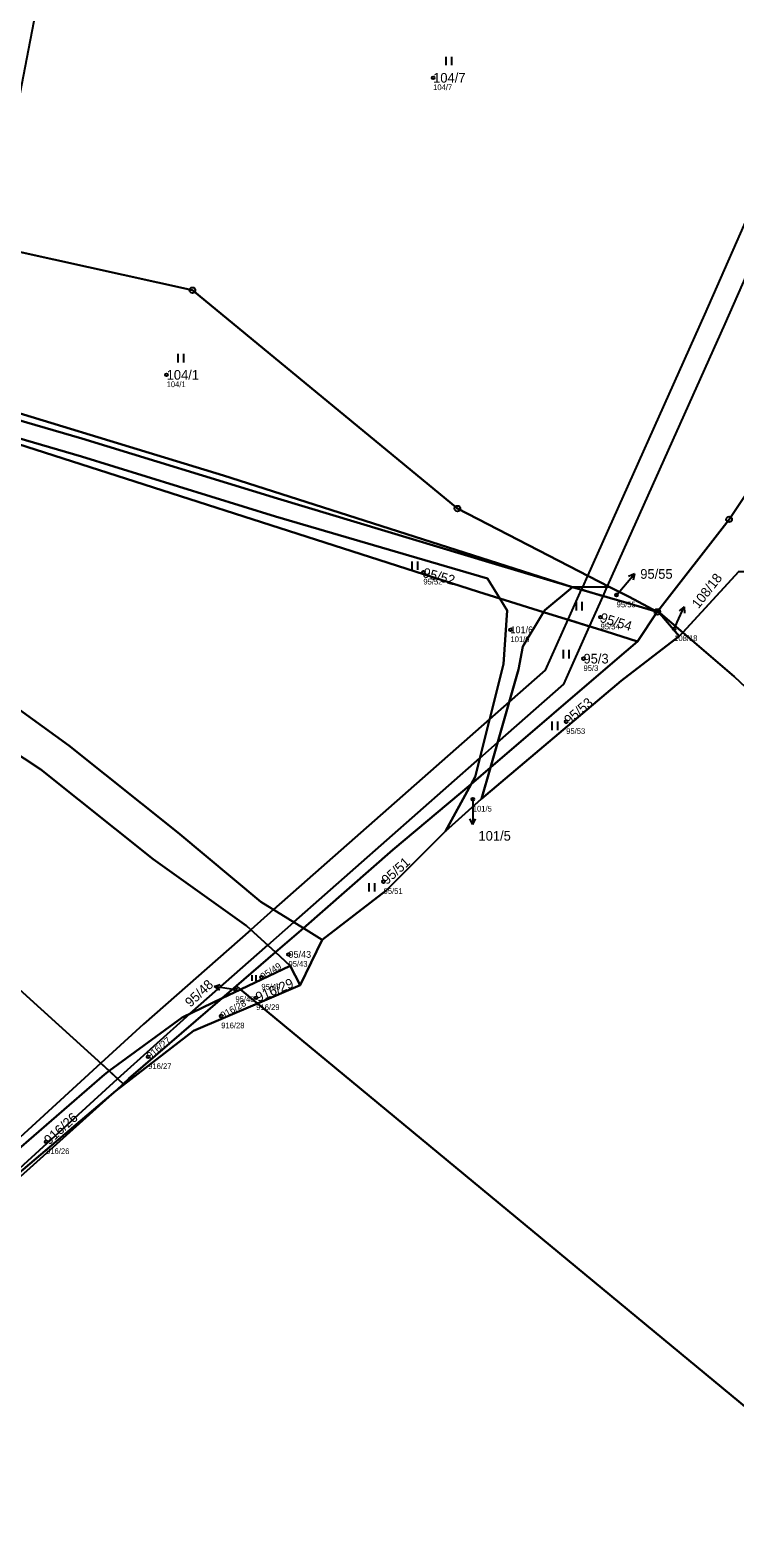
# Model space of a CAD drawing. Extents: x -734504 to -730695, y -1027923 to -1024502.
# Drawn here: x -731513 to -731389.2, y -1026420.8 to -1026155.5 of the extents above; entities that cross this region are included whole.
import ezdxf

# ---------------------------------------------------------------- set-up
doc = ezdxf.new("R2010")
doc.units = 0
for name, color, linetype in [('Definiční body', 7, 'Continuous'), ('Hranice parcel', 7, 'Continuous'), ('Parcelní čísla', 7, 'Continuous'), ('Polygon parcely', 7, 'Continuous'), ('Pop  PČ popisy', 7, 'Continuous'), ('Vnitřní kresba', 7, 'Continuous'), ('Věcná břemena k části', 7, 'Continuous'), ('Značky bodu BP', 7, 'Continuous'), ('Značky kultur', 7, 'Continuous')]:
    doc.layers.add(name, color=color, linetype=linetype)

msp = doc.modelspace()

# ---------------------------------------------------------------- linework, layer by layer
at = {"layer": 'Definiční body'}
for centre in [(-731442.17, -1026163.93), (-731489, -1026216.18), (-731443.88, -1026250.89), (-731409.92, -1026254.91), (-731428.58, -1026261.03), (-731412.74, -1026258.79), (-731399.81, -1026260.84), (-731415.75, -1026266.1), (-731418.79, -1026277.18), (-731435.2, -1026290.83), (-731450.87, -1026305.32), (-731467.59, -1026318.13), (-731472.35, -1026322.15), (-731476.91, -1026324.32), (-731473.25, -1026325.75), (-731479.41, -1026328.96), (-731492.24, -1026336.13), (-731510.18, -1026351.08)]:
    msp.add_circle(centre, 0.25, dxfattribs=at)
at = {"layer": 'Hranice parcel'}
for p, q in [((-731430.42, -1026255.53), (-731422.76, -1026257.92)), ((-731417.69, -1026253.5), (-731411.26, -1026253.49)), ((-731402.77, -1026257.88), (-731406.23, -1026263.06)), ((-731402.77, -1026257.88), (-731402.66, -1026257.74)), ((-731398.91, -1026262.14), (-731402.66, -1026257.74)), ((-731402.66, -1026257.74), (-731398.3, -1026261.48)), ((-731398.3, -1026261.48), (-731398.91, -1026262.14)), ((-731432.09, -1026285.27), (-731435.5, -1026288.15)), ((-731432.09, -1026285.27), (-731433.65, -1026290.76)), ((-731439.98, -1026296.47), (-731435.5, -1026288.15)), ((-731439.98, -1026296.47), (-731433.65, -1026290.76)), ((-731469.87, -1026317.75), (-731464.94, -1026313.51)), ((-731461.69, -1026315.53), (-731464.94, -1026313.51)), ((-731465.54, -1026323.55), (-731461.69, -1026315.53)), ((-731476.74, -1026323.67), (-731469.87, -1026317.75)), ((-731469.87, -1026317.75), (-731467.27, -1026320.11)), ((-731476, -1026324.28), (-731467.27, -1026320.11)), ((-731467.27, -1026320.11), (-731465.54, -1026323.55)), ((-731479.26, -1026325.84), (-731476.74, -1026323.67)), ((-731479.26, -1026325.84), (-731476, -1026324.28)), ((-731476, -1026324.28), (-731476.74, -1026323.67)), ((-731473.02, -1026326.74), (-731476, -1026324.28)), ((-731465.54, -1026323.55), (-731473.02, -1026326.74)), ((-731486.29, -1026329.2), (-731479.26, -1026325.84)), ((-731499.08, -1026338.62), (-731486.29, -1026329.2)), ((-731496.66, -1026340.91), (-731499.08, -1026338.62)), ((-731497.94, -1026342.12), (-731496.66, -1026340.91))]:
    msp.add_line(p, q, dxfattribs=at)
for points in [[(-731411.26, -1026253.49), (-731437.9, -1026239.7), (-731484.47, -1026201.3), (-731521.08, -1026193.21), (-731525.77, -1026192.17)], [(-731417.69, -1026253.5), (-731431.81, -1026249.32), (-731469.53, -1026237.91), (-731503.9, -1026227.4), (-731528.34, -1026220.27), (-731547.03, -1026215.12), (-731562.84, -1026211.83), (-731567.22, -1026210.82), (-731582.37, -1026206.03), (-731593.54, -1026202.63), (-731620.49, -1026193.32)], [(-731549.64, -1026217.43), (-731546.08, -1026218.38), (-731528.91, -1026223.27), (-731503.97, -1026230.53), (-731469.86, -1026241.11), (-731432.59, -1026252.02), (-731430.42, -1026255.53)], [(-731430.42, -1026255.53), (-731434.19, -1026254.36), (-731524.73, -1026225.27), (-731549.64, -1026217.43)], [(-731529.4, -1026218.5), (-731479.03, -1026233.91), (-731417.69, -1026253.5)], [(-731402.66, -1026257.74), (-731390.15, -1026241.6), (-731384.46, -1026233.08)], [(-731592.47, -1026252.53), (-731576.43, -1026253.92), (-731554.47, -1026258.35), (-731534.83, -1026264.74), (-731519.63, -1026271.66), (-731506.17, -1026281.36), (-731487.03, -1026296.68), (-731472.43, -1026308.87), (-731464.94, -1026313.51)], [(-731398.3, -1026261.48), (-731388.44, -1026250.75), (-731379.8, -1026250.97), (-731370.57, -1026255.08), (-731363.74, -1026260.21), (-731324.79, -1026293.41), (-731310.65, -1026307.46), (-731261.47, -1026343.85), (-731224.68, -1026371.13), (-731194.45, -1026394.15), (-731176.17, -1026408.1), (-731162.15, -1026420.82)], [(-731435.5, -1026288.15), (-731434.81, -1026286.86), (-731429.82, -1026267.08), (-731429.13, -1026257.62), (-731430.42, -1026255.53)], [(-731422.76, -1026257.92), (-731422.56, -1026257.58), (-731417.69, -1026253.5)], [(-731402.77, -1026257.88), (-731408.52, -1026256.19), (-731417.69, -1026253.5)], [(-731411.26, -1026253.49), (-731407.74, -1026255.23), (-731402.77, -1026257.88)], [(-731422.76, -1026257.92), (-731426.4, -1026263.95), (-731427.19, -1026267.99), (-731432.09, -1026285.27)], [(-731406.23, -1026263.06), (-731411.78, -1026261.33), (-731422.76, -1026257.92)], [(-731582.88, -1026261.46), (-731577.27, -1026261.77), (-731554.73, -1026265.87), (-731536.93, -1026271.19), (-731522.86, -1026277.85), (-731511.13, -1026285.61), (-731491.34, -1026301.36), (-731474.98, -1026313.11), (-731469.87, -1026317.75)], [(-731499.08, -1026338.62), (-731541.48, -1026300.16), (-731582.88, -1026261.46)], [(-731433.65, -1026290.76), (-731409.13, -1026269.99), (-731398.91, -1026262.14)], [(-731432.09, -1026285.27), (-731410.21, -1026266.48), (-731406.23, -1026263.06)], [(-731194.22, -1026441.73), (-731223.03, -1026393.72), (-731263.99, -1026358.8), (-731320.89, -1026333.68), (-731389.27, -1026269.23), (-731398.3, -1026261.48)], [(-731464.94, -1026313.51), (-731449.26, -1026299.75), (-731435.5, -1026288.15)], [(-731461.69, -1026315.53), (-731450.43, -1026306.89), (-731439.98, -1026296.47)], [(-731473.02, -1026326.74), (-731484.27, -1026331.55), (-731497.94, -1026342.12)], [(-731496.66, -1026340.91), (-731495.66, -1026339.96), (-731479.26, -1026325.84)], [(-731391.49, -1026555.51), (-731346.49, -1026522.3), (-731288.79, -1026479.36), (-731380.68, -1026403.24), (-731473.02, -1026326.74)], [(-731530.32, -1026368.21), (-731518.61, -1026355.41), (-731499.9, -1026339.23), (-731499.08, -1026338.62)], [(-731497.94, -1026342.12), (-731515.86, -1026358.24), (-731531.25, -1026373.72), (-731538.16, -1026380.3), (-731544.13, -1026385.31), (-731552.18, -1026390.23)], [(-731497.94, -1026342.12), (-731526.25, -1026366.16), (-731529.44, -1026369.08)]]:
    msp.add_lwpolyline(points, dxfattribs=at)
at = {"layer": 'Polygon parcely'}
for points in [[(-731526.93, -1026154.74), (-731526.81, -1026158.57), (-731526.04, -1026183.42), (-731525.77, -1026192.17), (-731521.08, -1026193.21), (-731484.47, -1026201.3), (-731437.9, -1026239.7), (-731411.26, -1026253.49), (-731407.74, -1026255.23), (-731402.77, -1026257.88), (-731402.66, -1026257.74), (-731390.15, -1026241.6), (-731384.46, -1026233.08)], [(-731519.63, -1026271.66), (-731506.17, -1026281.36), (-731487.03, -1026296.68), (-731472.43, -1026308.87), (-731464.94, -1026313.51), (-731449.26, -1026299.75), (-731435.5, -1026288.15), (-731434.81, -1026286.86), (-731429.82, -1026267.08), (-731429.13, -1026257.62), (-731430.42, -1026255.53), (-731434.19, -1026254.36), (-731524.73, -1026225.27)], [(-731384.46, -1026233.08), (-731390.15, -1026241.6), (-731402.66, -1026257.74), (-731398.3, -1026261.48), (-731388.44, -1026250.75)], [(-731320.89, -1026333.68), (-731389.27, -1026269.23), (-731398.3, -1026261.48), (-731398.91, -1026262.14), (-731409.13, -1026269.99), (-731433.65, -1026290.76), (-731439.98, -1026296.47), (-731450.43, -1026306.89), (-731461.69, -1026315.53), (-731465.54, -1026323.55), (-731473.02, -1026326.74), (-731380.68, -1026403.24)], [(-731380.68, -1026403.24), (-731473.02, -1026326.74), (-731484.27, -1026331.55), (-731497.94, -1026342.12), (-731515.86, -1026358.24), (-731531.25, -1026373.72), (-731538.16, -1026380.3), (-731544.13, -1026385.31), (-731552.18, -1026390.23), (-731567.64, -1026406.11), (-731574.69, -1026412.4), (-731589.08, -1026425.34)]]:
    msp.add_lwpolyline(points, dxfattribs=at)
for points in [[(-731620.49, -1026193.32), (-731593.54, -1026202.63), (-731582.37, -1026206.03), (-731567.22, -1026210.82), (-731562.84, -1026211.83), (-731547.03, -1026215.12), (-731528.34, -1026220.27), (-731503.9, -1026227.4), (-731469.53, -1026237.91), (-731431.81, -1026249.32), (-731417.69, -1026253.5), (-731479.03, -1026233.91), (-731529.4, -1026218.5), (-731562.17, -1026208.22), (-731591.75, -1026199.15), (-731617.85, -1026190.93)], [(-731521.08, -1026193.21), (-731525.77, -1026192.17), (-731526.49, -1026197.56), (-731529.4, -1026218.5), (-731479.03, -1026233.91), (-731417.69, -1026253.5), (-731411.26, -1026253.49), (-731437.9, -1026239.7), (-731484.47, -1026201.3)], [(-731503.9, -1026227.4), (-731528.34, -1026220.27), (-731547.03, -1026215.12), (-731562.84, -1026211.83), (-731567.22, -1026210.82), (-731582.37, -1026206.03), (-731593.54, -1026202.63), (-731620.49, -1026193.32), (-731626.34, -1026194.97), (-731601.56, -1026201.9), (-731574.08, -1026210.17), (-731549.64, -1026217.43), (-731546.08, -1026218.38), (-731528.91, -1026223.27), (-731503.97, -1026230.53), (-731469.86, -1026241.11), (-731432.59, -1026252.02), (-731430.42, -1026255.53), (-731422.76, -1026257.92), (-731422.56, -1026257.58), (-731417.69, -1026253.5), (-731431.81, -1026249.32), (-731469.53, -1026237.91)], [(-731549.64, -1026217.43), (-731524.73, -1026225.27), (-731434.19, -1026254.36), (-731430.42, -1026255.53), (-731432.59, -1026252.02), (-731469.86, -1026241.11), (-731503.97, -1026230.53), (-731528.91, -1026223.27), (-731546.08, -1026218.38)], [(-731582.88, -1026261.46), (-731577.27, -1026261.77), (-731554.73, -1026265.87), (-731536.93, -1026271.19), (-731522.86, -1026277.85), (-731511.13, -1026285.61), (-731491.34, -1026301.36), (-731474.98, -1026313.11), (-731469.87, -1026317.75), (-731464.94, -1026313.51), (-731472.43, -1026308.87), (-731487.03, -1026296.68), (-731506.17, -1026281.36), (-731519.63, -1026271.66), (-731534.83, -1026264.74), (-731554.47, -1026258.35), (-731576.43, -1026253.92), (-731592.47, -1026252.53)], [(-731192.26, -1026440.66), (-731162.15, -1026420.82), (-731176.17, -1026408.1), (-731194.45, -1026394.15), (-731224.68, -1026371.13), (-731261.47, -1026343.85), (-731310.65, -1026307.46), (-731324.79, -1026293.41), (-731363.74, -1026260.21), (-731370.57, -1026255.08), (-731379.8, -1026250.97), (-731388.44, -1026250.75), (-731398.3, -1026261.48), (-731389.27, -1026269.23), (-731320.89, -1026333.68), (-731263.99, -1026358.8), (-731223.03, -1026393.72), (-731194.22, -1026441.73)], [(-731432.09, -1026285.27), (-731427.19, -1026267.99), (-731426.4, -1026263.95), (-731422.76, -1026257.92), (-731430.42, -1026255.53), (-731429.13, -1026257.62), (-731429.82, -1026267.08), (-731434.81, -1026286.86), (-731435.5, -1026288.15)], [(-731408.52, -1026256.19), (-731417.69, -1026253.5), (-731422.56, -1026257.58), (-731422.76, -1026257.92), (-731411.78, -1026261.33), (-731406.23, -1026263.06), (-731402.77, -1026257.88)], [(-731411.26, -1026253.49), (-731417.69, -1026253.5), (-731408.52, -1026256.19), (-731402.77, -1026257.88), (-731407.74, -1026255.23)], [(-731402.77, -1026257.88), (-731406.23, -1026263.06), (-731410.21, -1026266.48), (-731432.09, -1026285.27), (-731433.65, -1026290.76), (-731409.13, -1026269.99), (-731398.91, -1026262.14), (-731402.66, -1026257.74)], [(-731427.19, -1026267.99), (-731432.09, -1026285.27), (-731410.21, -1026266.48), (-731406.23, -1026263.06), (-731411.78, -1026261.33), (-731422.76, -1026257.92), (-731426.4, -1026263.95)], [(-731398.3, -1026261.48), (-731402.66, -1026257.74), (-731398.91, -1026262.14)], [(-731518.61, -1026355.41), (-731499.9, -1026339.23), (-731499.08, -1026338.62), (-731541.48, -1026300.16), (-731582.88, -1026261.46), (-731600.34, -1026260.51), (-731594.52, -1026292.18), (-731591.86, -1026301.55), (-731558.01, -1026337.72), (-731530.32, -1026368.21)], [(-731486.29, -1026329.2), (-731479.26, -1026325.84), (-731476.74, -1026323.67), (-731469.87, -1026317.75), (-731474.98, -1026313.11), (-731491.34, -1026301.36), (-731511.13, -1026285.61), (-731522.86, -1026277.85), (-731536.93, -1026271.19), (-731554.73, -1026265.87), (-731577.27, -1026261.77), (-731582.88, -1026261.46), (-731541.48, -1026300.16), (-731499.08, -1026338.62)], [(-731432.09, -1026285.27), (-731435.5, -1026288.15), (-731439.98, -1026296.47), (-731433.65, -1026290.76)], [(-731450.43, -1026306.89), (-731439.98, -1026296.47), (-731435.5, -1026288.15), (-731449.26, -1026299.75), (-731464.94, -1026313.51), (-731461.69, -1026315.53)], [(-731461.69, -1026315.53), (-731464.94, -1026313.51), (-731469.87, -1026317.75), (-731467.27, -1026320.11), (-731465.54, -1026323.55)], [(-731467.27, -1026320.11), (-731469.87, -1026317.75), (-731476.74, -1026323.67), (-731476, -1026324.28)], [(-731465.54, -1026323.55), (-731467.27, -1026320.11), (-731476, -1026324.28), (-731473.02, -1026326.74)], [(-731476, -1026324.28), (-731479.26, -1026325.84), (-731495.66, -1026339.96), (-731496.66, -1026340.91), (-731497.94, -1026342.12), (-731484.27, -1026331.55), (-731473.02, -1026326.74)], [(-731476.74, -1026323.67), (-731479.26, -1026325.84), (-731476, -1026324.28)], [(-731496.66, -1026340.91), (-731495.66, -1026339.96), (-731479.26, -1026325.84), (-731486.29, -1026329.2), (-731499.08, -1026338.62)], [(-731496.66, -1026340.91), (-731499.08, -1026338.62), (-731499.9, -1026339.23), (-731518.61, -1026355.41), (-731530.32, -1026368.21), (-731529.44, -1026369.08), (-731526.25, -1026366.16), (-731497.94, -1026342.12)], [(-731497.94, -1026342.12), (-731526.25, -1026366.16), (-731529.44, -1026369.08), (-731549.49, -1026387.42), (-731552.18, -1026390.23), (-731544.13, -1026385.31), (-731538.16, -1026380.3), (-731531.25, -1026373.72), (-731515.86, -1026358.24)]]:
    msp.add_lwpolyline(points, close=True, dxfattribs=at)
at = {"layer": 'Pop  PČ popisy'}
for p, q in [((-731408.71, -1026253.49), (-731406.78, -1026251.19)), ((-731406.78, -1026251.19), (-731407.81, -1026251.64)), ((-731406.78, -1026251.19), (-731407.04, -1026252.28)), ((-731409.92, -1026254.91), (-731408.71, -1026253.49)), ((-731399.29, -1026259.71), (-731398.07, -1026256.97)), ((-731398.07, -1026256.97), (-731398.93, -1026257.68)), ((-731398.07, -1026256.97), (-731398.02, -1026258.09)), ((-731399.72, -1026260.68), (-731399.29, -1026259.71)), ((-731435.2, -1026290.83), (-731435.2, -1026292.28)), ((-731435.2, -1026292.28), (-731435.2, -1026295.28)), ((-731435.2, -1026295.28), (-731435.7, -1026294.28)), ((-731435.2, -1026295.28), (-731434.7, -1026294.28)), ((-731480.65, -1026323.79), (-731479.59, -1026323.44)), ((-731477.68, -1026324.21), (-731480.65, -1026323.79)), ((-731480.65, -1026323.79), (-731479.73, -1026324.43)), ((-731476.91, -1026324.32), (-731477.68, -1026324.21))]:
    msp.add_line(p, q, dxfattribs=at)
at = {"layer": 'Vnitřní kresba'}
msp.add_lwpolyline([(-731515.88, -1026172.81), (-731506.66, -1026124.59), (-731469.49, -1026095.91), (-731425.11, -1026107.08), (-731339.51, -1026146.85), (-731356.61, -1026182.38)], dxfattribs=at)
at = {"layer": 'Věcná břemena k části'}
for points in [[(-731394.51, -1026205.56), (-731415.06, -1026251.52), (-731415.94, -1026253.5), (-731416.14, -1026253.95), (-731412.28, -1026255.09), (-731411.56, -1026253.49), (-731411.5, -1026253.36), (-731390.85, -1026207.18), (-731363.66, -1026145.42), (-731363.26, -1026145.63), (-731360.64, -1026140.29), (-731359.25, -1026138), (-731362.96, -1026136.29), (-731364.32, -1026138.51), (-731367.69, -1026136.89), (-731370.31, -1026141.97), (-731367.23, -1026143.57)], [(-731418.51, -1026259.24), (-731414.67, -1026260.43), (-731412.28, -1026255.09), (-731416.14, -1026253.95)], [(-731414.67, -1026260.43), (-731418.51, -1026259.24), (-731422.48, -1026268.13), (-731428.82, -1026273.72), (-731432.26, -1026276.76), (-731470.21, -1026310.25), (-731474.23, -1026313.8), (-731493.04, -1026330.4), (-731500.56, -1026337.28), (-731499.08, -1026338.62), (-731497.61, -1026340.01), (-731484.84, -1026328.51), (-731471.24, -1026316.5), (-731466.65, -1026312.45), (-731433.99, -1026283.63), (-731430.83, -1026280.84), (-731419.2, -1026270.57)], [(-731529.17, -1026363.44), (-731531.98, -1026366.38), (-731530.32, -1026368.21), (-731529.44, -1026369.08), (-731526.25, -1026366.16), (-731525.78, -1026365.76), (-731497.61, -1026340.01), (-731499.08, -1026338.62), (-731500.56, -1026337.28)]]:
    msp.add_lwpolyline(points, close=True, dxfattribs=at)
at = {"layer": 'Značky bodu BP'}
for centre, radius in [((-731484.47, -1026201.3), 0.5), ((-731484.47, -1026201.3), 0.0303), ((-731437.9, -1026239.7), 0.5), ((-731437.9, -1026239.7), 0.0303), ((-731390.15, -1026241.6), 0.5), ((-731390.15, -1026241.6), 0.0303), ((-731402.77, -1026257.88), 0.5), ((-731402.77, -1026257.88), 0.0303)]:
    msp.add_circle(centre, radius, dxfattribs=at)
at = {"layer": 'Značky kultur'}
for p, q in [((-731439.87, -1026161.73), (-731439.87, -1026160.23)), ((-731438.87, -1026161.73), (-731438.87, -1026160.23)), ((-731486.97, -1026213.98), (-731486.97, -1026212.48)), ((-731485.97, -1026213.98), (-731485.97, -1026212.48)), ((-731445.84, -1026250.5), (-731445.84, -1026249)), ((-731444.84, -1026250.5), (-731444.84, -1026249)), ((-731416.96, -1026257.6), (-731416.96, -1026256.1)), ((-731415.96, -1026257.6), (-731415.96, -1026256.1)), ((-731419.27, -1026266.06), (-731419.27, -1026264.56)), ((-731418.27, -1026266.06), (-731418.27, -1026264.56)), ((-731421.23, -1026278.65), (-731421.23, -1026277.15)), ((-731420.23, -1026278.65), (-731420.23, -1026277.15)), ((-731453.42, -1026307.07), (-731453.42, -1026305.57)), ((-731452.42, -1026307.07), (-731452.42, -1026305.57)), ((-731473.98, -1026322.8), (-731473.98, -1026321.75)), ((-731473.28, -1026322.8), (-731473.28, -1026321.75))]:
    msp.add_line(p, q, dxfattribs=at)

# ---------------------------------------------------------------- texts
at = {"layer": 'Definiční body'}
for s, p in [('104/7', (-731442.17, -1026166.09)), ('104/1', (-731489, -1026218.34)), ('95/52', (-731443.88, -1026253.05)), ('95/55', (-731409.92, -1026257.07)), ('95/54', (-731412.74, -1026260.95)), ('101/6', (-731428.58, -1026263.19)), ('108/18', (-731399.81, -1026263)), ('95/3', (-731415.75, -1026268.26)), ('95/53', (-731418.79, -1026279.34)), ('101/5', (-731435.2, -1026292.99)), ('95/51', (-731450.87, -1026307.48)), ('95/43', (-731467.59, -1026320.29)), ('95/49', (-731472.35, -1026324.31)), ('95/48', (-731476.91, -1026326.48)), ('916/29', (-731473.25, -1026327.91)), ('916/28', (-731479.41, -1026331.12)), ('916/27', (-731492.24, -1026338.29)), ('916/26', (-731510.18, -1026353.24))]:
    msp.add_text(s, height=1, dxfattribs=at).set_placement(p)
at = {"layer": 'Parcelní čísla'}
for s, height, p in [('104/7', 1.7, (-731442.17, -1026164.78)), ('104/1', 1.7, (-731489, -1026217.03)), ('95/55', 1.7, (-731405.77, -1026252.05)), ('101/6', 1.19, (-731428.58, -1026261.62)), ('95/3', 1.7, (-731415.75, -1026266.95)), ('101/5', 1.7, (-731434.2, -1026298.11)), ('95/43', 1.19, (-731467.59, -1026318.72))]:
    msp.add_text(s, height=height, dxfattribs=at).set_placement(p)
for s, height, rotation, p in [('95/52', 1.7, 345, (-731444.1, -1026251.71)), ('108/18', 1.7, 52, (-731395.54, -1026257.42)), ('95/54', 1.7, 343, (-731412.99, -1026259.6)), ('95/53', 1.7, 41, (-731418.23, -1026277.82)), ('95/51', 1.7, 42, (-731450.3, -1026305.95)), ('95/49', 1.19, 33, (-731472.03, -1026322.65)), ('95/48', 1.7, 43, (-731484.81, -1026327.51)), ('916/29', 1.7, 23, (-731472.92, -1026326.53)), ('916/28', 1.19, 30, (-731479.11, -1026329.47)), ('916/27', 1.19, 40, (-731491.86, -1026336.59)), ('916/26', 1.7, 42, (-731509.61, -1026351.71))]:
    msp.add_text(s, height=height, rotation=rotation, dxfattribs=at).set_placement(p)

doc.saveas('drawing.dxf')
